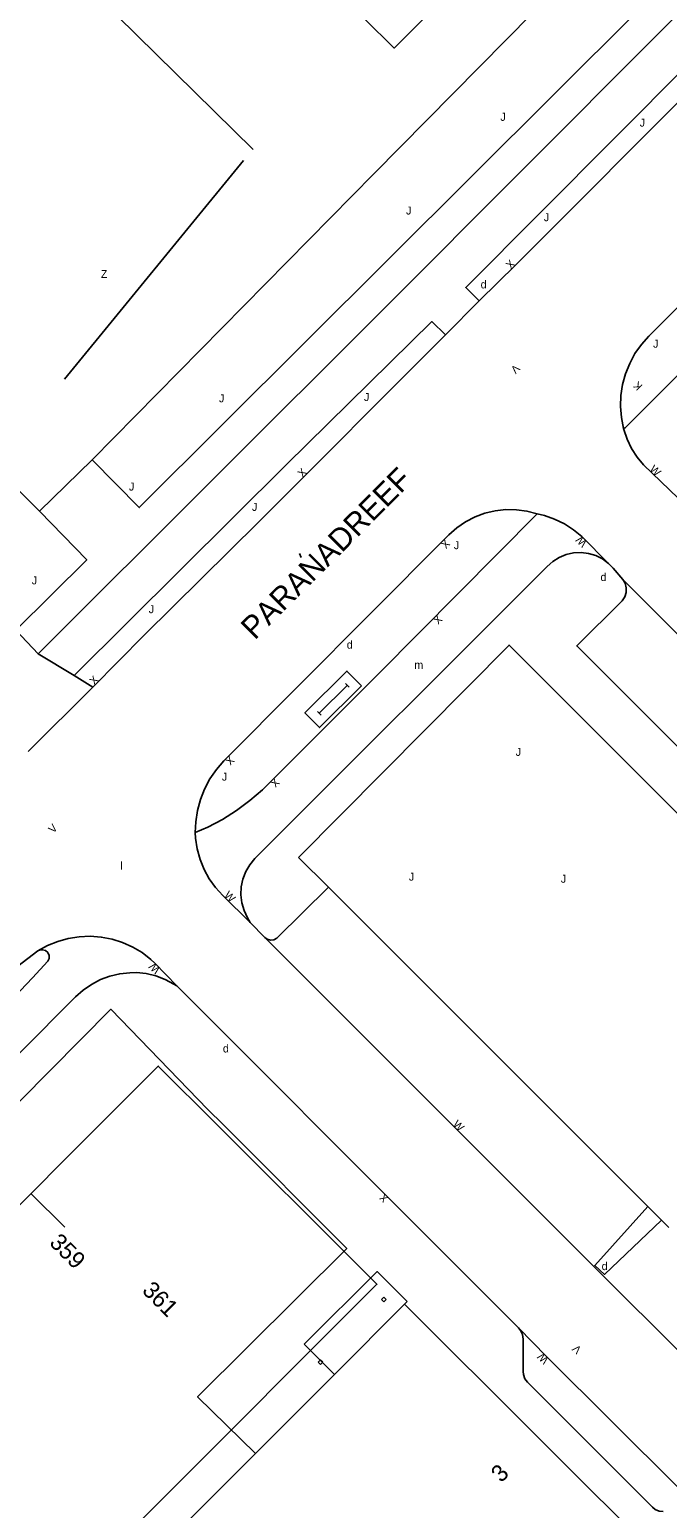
# Model space of a CAD drawing. Extents: x 134999 to 136502, y 457398 to 459002.
# Drawn here: x 135757.3 to 135797.2, y 458735.6 to 458828 of the extents above; entities that cross this region are included whole.
import ezdxf

# ---------------------------------------------------------------- set-up
doc = ezdxf.new("R2010")
doc.units = 0
for name, color, linetype in [('RI_DGTB_13', 7, 'Continuous'), ('RI_DGTB_15', 7, 'Continuous'), ('RI_DGTB_19', 7, 'Continuous'), ('RI_DGTB_2', 7, 'Continuous'), ('RI_DGTB_29', 7, 'Continuous'), ('RI_DGTB_30', 7, 'Continuous'), ('RI_DGTB_31', 7, 'Continuous'), ('RI_DGTB_32', 7, 'Continuous'), ('RI_DGTB_35', 7, 'Continuous'), ('RI_DGTB_36', 7, 'Continuous'), ('RI_DGTB_37', 7, 'Continuous'), ('RI_DGTB_43', 7, 'Continuous'), ('RI_DGTB_49', 7, 'Continuous'), ('RI_DGTB_53', 7, 'Continuous'), ('RI_DGTB_54', 7, 'Continuous'), ('RI_DGTB_6', 7, 'Continuous'), ('RI_DGTB_7', 7, 'Continuous')]:
    doc.layers.add(name, color=color, linetype=linetype)

msp = doc.modelspace()

# ---------------------------------------------------------------- linework, layer by layer
at = {"layer": 'RI_DGTB_13'}
for points in [[(135723.97, 458721.808), (135765.385, 458763.265), (135769.059, 458759.597)], [(135769.059, 458759.597), (135777.749, 458750.92)], [(135777.749, 458750.92), (135779.042, 458749.628), (135737.627, 458708.171), (135723.97, 458721.808)]]:
    msp.add_lwpolyline(points, dxfattribs=at)
at = {"layer": 'RI_DGTB_15'}
msp.add_line((135757.427, 458755.313), (135759.55, 458753.193), dxfattribs=at)
at = {"layer": 'RI_DGTB_19'}
msp.add_line((135757.97, 458797.939), (135720.336, 458835.57), dxfattribs=at)
msp.add_lwpolyline([(135761.257, 458801.152), (135778.844, 458819.018), (135792.063, 458832.398)], dxfattribs=at)
at = {"layer": 'RI_DGTB_2'}
for points in [[(135776.388, 458743.999), (135780.776, 458748.392)], [(135780.776, 458748.392), (135797.19, 458732.001), (135796.798, 458731.609)], [(135771.459, 458739.066), (135776.388, 458743.999)], [(135779.743, 458700.063), (135756.095, 458723.687), (135771.459, 458739.066)]]:
    msp.add_lwpolyline(points, dxfattribs=at)
at = {"layer": 'RI_DGTB_29'}
for points in [[(135778.085, 458787.025), (135777.168, 458787.946), (135774.548, 458785.336), (135775.465, 458784.415), (135778.085, 458787.025)], [(135775.443, 458785.311), (135777.19, 458787.051)], [(135777.304, 458786.935), (135777.075, 458787.166)], [(135775.558, 458785.195), (135775.328, 458785.426)]]:
    msp.add_lwpolyline(points, dxfattribs=at)
at = {"layer": 'RI_DGTB_37'}
msp.add_line((135774.316, 458795.043), (135774.201, 458795.289), dxfattribs=at)
at = {"layer": 'RI_DGTB_49'}
for p, q in [((135771.307, 458820.536), (135737.822, 458853.47)), ((135759.521, 458806.184), (135770.716, 458819.844))]:
    msp.add_line(p, q, dxfattribs=at)
at = {"layer": 'RI_DGTB_53'}
for p, q in [((135776.018, 458774.437), (135774.154, 458776.301)), ((135779.052, 458771.403), (135795.972, 458754.482)), ((135795.972, 458754.482), (135796.824, 458753.63)), ((135796.824, 458753.63), (135797.276, 458753.178)), ((135787.887, 458746.901), (135782.31, 458752.49))]:
    msp.add_line(p, q, dxfattribs=at)
for points in [[(135771.459, 458739.066), (135767.839, 458742.59), (135777.161, 458751.875), (135769.44, 458759.61), (135768.47, 458760.56)], [(135795.972, 458754.482), (135792.647, 458750.8), (135793.256, 458750.248), (135796.824, 458753.63)], [(135799.644, 458735.14), (135797.855, 458736.942), (135789.643, 458745.127), (135787.887, 458746.901)], [(135788.184, 458744.181), (135788.181, 458746.2), (135788.133, 458746.485), (135788.01, 458746.747), (135787.887, 458746.901)], [(135796.25, 458735.7), (135788.452, 458743.508), (135788.291, 458743.733), (135788.2, 458743.994), (135788.184, 458744.181)], [(135796.931, 458735.432), (135796.67, 458735.459), (135796.421, 458735.564), (135796.25, 458735.7)]]:
    msp.add_lwpolyline(points, dxfattribs=at)
at = {"layer": 'RI_DGTB_54'}
for p, q in [((135785.432, 458811.073), (135783.337, 458808.946)), ((135757.97, 458797.939), (135761.257, 458801.152)), ((135757.891, 458789.025), (135756.487, 458790.502)), ((135760.121, 458787.661), (135757.891, 458789.025)), ((135761.29, 458786.946), (135760.121, 458787.661)), ((135757.262, 458782.916), (135761.29, 458786.946)), ((135779.052, 458771.403), (135776.018, 458774.437)), ((135772.047, 458771.308), (135771.132, 458772.241)), ((135766.54, 458768.274), (135782.31, 458752.49))]:
    msp.add_line(p, q, dxfattribs=at)
for points in [[(135757.891, 458789.025), (135779.553, 458810.662), (135796.663, 458827.801), (135799.923, 458831.117), (135807.03, 458838.212)], [(135792.063, 458832.398), (135795.334, 458829.197), (135764.193, 458798.163), (135761.257, 458801.152)], [(135798.551, 458825.922), (135784.591, 458811.908), (135785.432, 458811.073)], [(135799.451, 458825.084), (135787.743, 458813.357), (135785.432, 458811.073)], [(135805.474, 458818.368), (135796.024, 458808.874), (135795.563, 458808.354), (135795.164, 458807.784), (135794.834, 458807.173), (135794.576, 458806.528), (135794.394, 458805.857), (135794.29, 458805.17), (135794.265, 458804.475), (135794.321, 458803.782), (135794.457, 458803.093)], [(135808.497, 458817.061), (135794.559, 458803.138), (135794.457, 458803.093)], [(135760.121, 458787.661), (135773.397, 458800.852), (135782.47, 458809.781), (135783.337, 458808.946)], [(135783.337, 458808.946), (135771.637, 458797.257), (135764.503, 458790.2), (135761.29, 458786.946)], [(135797.861, 458798.755), (135795.706, 458800.828), (135795.295, 458801.321), (135794.948, 458801.861), (135794.671, 458802.44), (135794.469, 458803.049), (135794.457, 458803.093)], [(135756.487, 458790.502), (135760.917, 458794.905), (135757.97, 458797.939)], [(135789.057, 458797.779), (135788.416, 458797.943), (135787.759, 458798.028), (135787.097, 458798.033), (135786.439, 458797.959), (135785.795, 458797.806), (135785.174, 458797.576), (135784.585, 458797.274), (135784.037, 458796.902), (135783.538, 458796.467), (135783.327, 458796.248), (135769.483, 458782.328), (135769.017, 458781.79), (135768.615, 458781.204), (135768.281, 458780.576), (135768.02, 458779.915), (135767.834, 458779.228), (135767.727, 458778.525), (135767.699, 458777.851)], [(135789.057, 458797.779), (135779.177, 458787.818), (135771.89, 458780.531), (135771.106, 458779.849), (135770.273, 458779.23), (135769.394, 458778.677), (135768.475, 458778.193), (135767.699, 458777.851)], [(135793.519, 458794.672), (135791.853, 458796.348), (135791.328, 458796.78), (135790.757, 458797.148), (135790.146, 458797.446), (135789.504, 458797.671), (135789.057, 458797.779)], [(135793.519, 458794.672), (135793.137, 458794.949), (135792.715, 458795.159), (135792.263, 458795.293), (135791.794, 458795.35), (135791.323, 458795.327), (135790.863, 458795.225), (135790.426, 458795.046), (135790.026, 458794.796), (135789.673, 458794.483), (135771.413, 458776.236), (135771.097, 458775.848), (135770.847, 458775.414), (135770.669, 458774.946), (135770.568, 458774.456), (135770.546, 458773.956), (135770.604, 458773.459), (135770.741, 458772.977), (135770.952, 458772.523), (135771.132, 458772.241)], [(135794.414, 458793.659), (135793.812, 458794.377), (135793.519, 458794.672)], [(135873.297, 458707.697), (135855.451, 458725.501), (135846.971, 458734.015), (135791.526, 458789.516), (135794.367, 458792.345), (135794.524, 458792.587), (135794.609, 458792.864), (135794.616, 458793.153), (135794.543, 458793.432), (135794.414, 458793.659)], [(135876.87, 458711.25), (135848.59, 458739.485), (135820.233, 458767.879), (135794.414, 458793.659)], [(135774.154, 458776.301), (135787.297, 458789.573), (135818.325, 458758.553), (135824.637, 458752.229)], [(135771.132, 458772.241), (135769.421, 458773.922), (135768.966, 458774.419), (135768.573, 458774.967), (135768.248, 458775.558), (135767.995, 458776.182), (135767.818, 458776.833), (135767.719, 458777.499), (135767.699, 458777.851)], [(135776.018, 458774.437), (135772.795, 458771.254), (135772.605, 458771.16), (135772.393, 458771.142), (135772.19, 458771.202), (135772.047, 458771.308)], [(135766.54, 458768.274), (135765.179, 458769.7), (135764.925, 458769.932), (135764.378, 458770.352), (135763.786, 458770.705), (135763.157, 458770.988), (135762.499, 458771.195), (135761.822, 458771.326), (135761.134, 458771.377), (135760.445, 458771.348), (135759.764, 458771.24), (135759.1, 458771.053), (135758.462, 458770.791), (135757.859, 458770.457)], [(135806.922, 458736.432), (135784.09, 458759.236), (135772.047, 458771.308)], [(135749.169, 458761.959), (135756.613, 458769.518), (135757.859, 458770.457)], [(135755.661, 458766.801), (135757.531, 458768.769), (135758.487, 458769.815), (135758.562, 458769.99), (135758.559, 458770.18), (135758.479, 458770.352), (135758.336, 458770.477), (135758.154, 458770.533), (135757.966, 458770.51), (135757.859, 458770.457)], [(135753.241, 458760.586), (135756.748, 458764.111), (135760.212, 458767.582), (135760.683, 458768.008), (135761.203, 458768.371), (135761.766, 458768.667), (135762.36, 458768.889), (135762.978, 458769.034), (135763.61, 458769.101), (135764.023, 458769.102), (135764.636, 458769.04), (135765.236, 458768.9), (135765.813, 458768.683), (135766.357, 458768.393), (135766.54, 458768.274)], [(135768.47, 458760.56), (135762.419, 458766.811), (135751.043, 458755.344), (135744.227, 458748.534)]]:
    msp.add_lwpolyline(points, dxfattribs=at)
at = {"layer": 'RI_DGTB_6'}
msp.add_lwpolyline([(135778.259, 458828.708), (135780.112, 458826.875), (135784.945, 458831.703)], dxfattribs=at)
at = {"layer": 'RI_DGTB_7'}
for p, q in [((135779.336, 458748.684), (135779.477, 458748.825)), ((135779.477, 458748.543), (135779.336, 458748.684)), ((135779.477, 458748.825), (135779.618, 458748.684)), ((135779.477, 458748.543), (135779.618, 458748.684)), ((135780.776, 458748.392), (135780.941, 458748.557)), ((135775.523, 458744.617), (135775.382, 458744.758)), ((135775.523, 458744.899), (135775.664, 458744.758))]:
    msp.add_line(p, q, dxfattribs=at)
for points in [[(135780.941, 458748.557), (135779.06, 458750.428), (135774.504, 458745.89)], [(135775.507, 458744.883), (135774.504, 458745.89)], [(135775.382, 458744.758), (135775.507, 458744.883)], [(135775.507, 458744.883), (135775.523, 458744.899)], [(135775.648, 458744.742), (135775.507, 458744.883)], [(135775.523, 458744.617), (135775.648, 458744.742)], [(135775.648, 458744.742), (135775.664, 458744.758)], [(135776.388, 458743.999), (135775.648, 458744.742)]]:
    msp.add_lwpolyline(points, dxfattribs=at)

# ---------------------------------------------------------------- texts
at = {"layer": 'RI_DGTB_29'}
for p in [(135785.523, 458811.857), (135777.16, 458789.347), (135769.423, 458764.116), (135793.083, 458750.517)]:
    msp.add_text('d', height=0.5, dxfattribs=at).set_placement(p)
msp.add_text('d', height=0.5, rotation=359.99973, dxfattribs=at).set_placement((135793.011, 458793.572))
at = {"layer": 'RI_DGTB_30'}
for s, height, rotation, p in [('X', 0.5, 45.55731, (135787.409, 458813.021)), ('V', 0.499, 225.22468, (135787.677, 458807.144)), ('K', 0.499, 136.04164, (135795.67, 458805.784)), ('X', 0.5, 46.20241, (135774.399, 458800.009)), ('W', 0.5, 316.04483, (135796.036, 458800.513)), ('X', 0.5, 225.36826, (135783.302, 458796.221)), ('W', 0.5, 135.09848, (135792.215, 458795.987)), ('X', 0.5, 225.1662, (135782.823, 458791.494)), ('X', 0.5, 46.20241, (135761.389, 458787.041)), ('X', 0.5, 225.36826, (135769.837, 458782.684)), ('X', 0.5, 225.1662, (135772.657, 458781.299)), ('V', 0.5, 46.20241, (135758.821, 458777.774)), ('W', 0.499, 315.44674, (135769.454, 458773.89)), ('W', 0.5, 133.74097, (135765.548, 458769.315)), ('W', 0.499, 315.44674, (135783.744, 458759.581)), ('X', 0.5, 135, (135779.816, 458755.035)), ('W', 0.5, 135.09716, (135789.82, 458744.951)), ('V', 0.5, 135.83031, (135791.863, 458745.585))]:
    msp.add_text(s, height=height, rotation=rotation, dxfattribs=at).set_placement(p)
at = {"layer": 'RI_DGTB_31'}
for p in [(135786.756, 458822.327), (135795.456, 458821.965), (135780.866, 458816.473), (135789.472, 458816.054), (135796.294, 458808.152), (135769.175, 458804.739), (135778.233, 458804.82), (135763.552, 458799.223), (135771.236, 458797.956), (135783.851, 458795.563), (135757.478, 458793.363), (135764.789, 458791.564), (135787.714, 458782.648), (135769.359, 458781.098), (135781.041, 458774.849), (135790.533, 458774.719)]:
    msp.add_text('J', height=0.5, dxfattribs=at).set_placement(p)
at = {"layer": 'RI_DGTB_32'}
msp.add_text('Z', height=0.5, dxfattribs=at).set_placement((135761.797, 458812.505))
at = {"layer": 'RI_DGTB_35'}
for s, rotation, p in [('361', 315.029, (135764.315, 458749.177)), ('3', 45.0402, (135786.808, 458737.191))]:
    msp.add_text(s, height=1.054, rotation=rotation, dxfattribs=at).set_placement(p)
at = {"layer": 'RI_DGTB_36'}
msp.add_text('359', height=1.054, rotation=315.029, dxfattribs=at).set_placement((135758.523, 458752.165))
at = {"layer": 'RI_DGTB_37'}
msp.add_text('PARANADREEF', height=1.4, rotation=45.0958, dxfattribs=at).set_placement((135771.41, 458789.849))
at = {"layer": 'RI_DGTB_43'}
for s, p in [('m', (135781.38, 458788.083)), ('l', (135763.006, 458775.533))]:
    msp.add_text(s, height=0.5, dxfattribs=at).set_placement(p)

doc.saveas('drawing.dxf')
